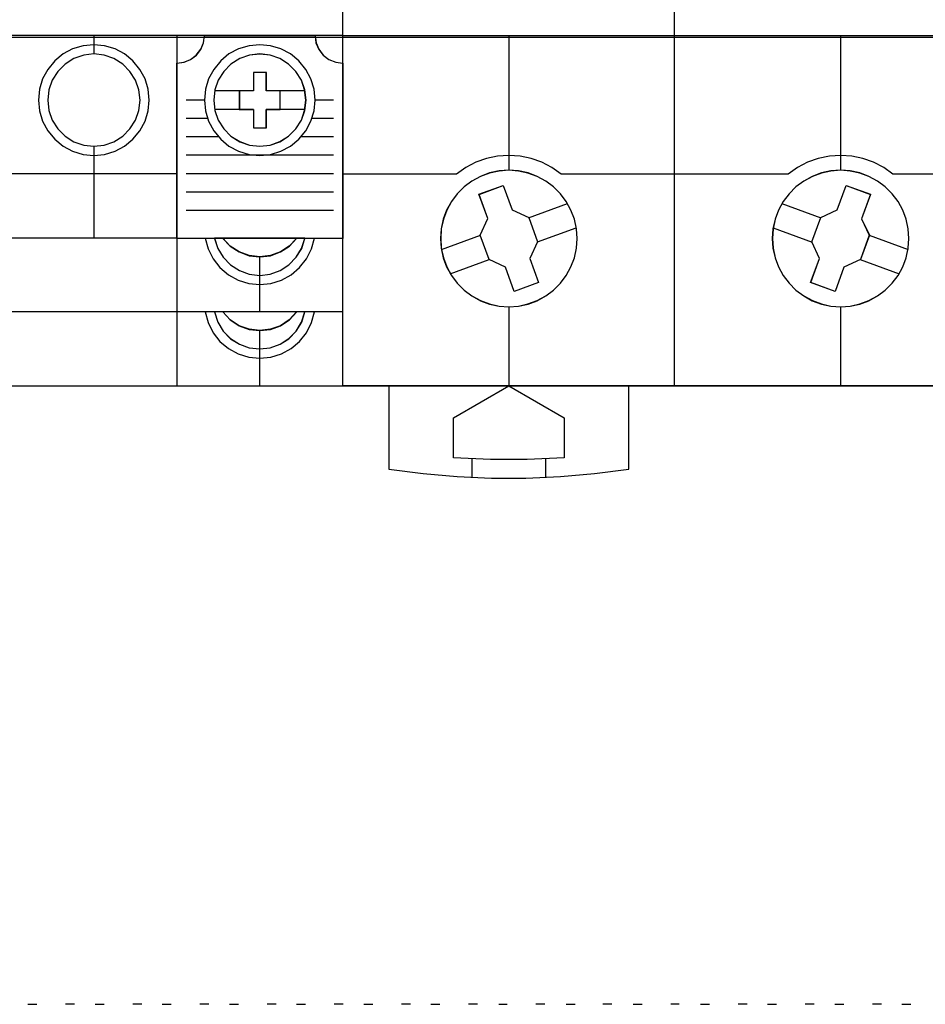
# Model space of a CAD drawing. Header units: millimetres. Extents: x -1290 to 1795, y -4192 to -1311.
# Tile 287 of 656: x 1424 to 1433, y -3730 to -3719. Entities that reach past the tile are written whole.
import ezdxf

# ---------------------------------------------------------------- set-up
doc = ezdxf.new("R2010")
doc.units = ezdxf.units.MM
doc.layers.add('45', color=7, linetype='Continuous')
doc.layers.add('51', color=7, linetype='Continuous')
doc.layers.add('Aparatura', color=7, linetype='Continuous', lineweight=13)

# ---------------------------------------------------------------- blocks, each defined once
blk = doc.blocks.new('*U228')
at = {"layer": '45', "color": 7}
for points in [[(369.536746, -383.509255), (387.534251, -383.509255), (387.534251, -383.509255), (405.525913, -383.509255), (405.525913, -383.509255), (405.525913, -466.48895), (405.525913, -466.48895), (387.534251, -466.48895), (387.534251, -466.48895), (369.536746, -466.48895), (369.536746, -466.48895), (351.545085, -466.48895), (351.545085, -466.48895), (351.545085, -383.509255), (351.545085, -383.509255), (369.536746, -383.509255), (369.536746, -383.509255)], [(364.251512, -458.486137), (364.216409, -457.965504), (364.105252, -457.444872), (363.912189, -456.947638), (363.666473, -456.479653), (363.350552, -456.058467), (362.976127, -455.68993), (362.549049, -455.37404), (362.086868, -455.122498), (361.589585, -454.935304), (361.074751, -454.824158), (360.548216, -454.783209), (360.027531, -454.824158), (359.500996, -454.935304), (359.009563, -455.122498), (358.547383, -455.37404), (358.126155, -455.68993), (357.75173, -456.058467), (357.435809, -456.479653), (357.178392, -456.947638), (356.99703, -457.444872), (356.885872, -457.965504), (356.85077, -458.486137), (356.885872, -459.01847), (356.99703, -459.533253), (357.178392, -460.024637), (357.435809, -460.492621), (357.75173, -460.913807), (358.126155, -461.288195), (358.547383, -461.604084), (359.009563, -461.861476), (359.500996, -462.04282), (360.027531, -462.153966), (360.548216, -462.189065), (361.074751, -462.153966), (361.589585, -462.04282), (362.086868, -461.861476), (362.549049, -461.604084), (362.976127, -461.288195), (363.350552, -460.913807), (363.666473, -460.492621), (363.912189, -460.024637), (364.105252, -459.533253), (364.216409, -459.01847), (364.251512, -458.486137)], [(364.247931, -458.487035), (364.212862, -457.967033), (364.101812, -457.447031), (363.908936, -456.950401), (363.663458, -456.482983), (363.347843, -456.062308), (362.97378, -455.694217), (362.547115, -455.37871), (362.085382, -455.127473), (361.58858, -454.940506), (361.074244, -454.829495), (360.548219, -454.788596), (360.028038, -454.829495), (359.502012, -454.940506), (359.011055, -455.127473), (358.549322, -455.37871), (358.128502, -455.694217), (357.754439, -456.062308), (357.438824, -456.482983), (357.181656, -456.950401), (357.000469, -457.447031), (356.88942, -457.967033), (356.854351, -458.487035), (356.88942, -459.018722), (357.000469, -459.532881), (357.181656, -460.023669), (357.438824, -460.491087), (357.754439, -460.911762), (358.128502, -461.285696), (358.549322, -461.601203), (359.011055, -461.858282), (359.502012, -462.039406), (360.028038, -462.150418), (360.548219, -462.185474), (361.074244, -462.150418), (361.58858, -462.039406), (362.085382, -461.858282), (362.547115, -461.601203), (362.97378, -461.285696), (363.347843, -460.911762), (363.663458, -460.491087), (363.908936, -460.023669), (364.101812, -459.532881), (364.212862, -459.018722), (364.247931, -458.487035)], [(382.240346, -458.486137), (382.205238, -457.965504), (382.088209, -457.444872), (381.906815, -456.947638), (381.655204, -456.479653), (381.333375, -456.058467), (380.958884, -455.68993), (380.537581, -455.37404), (380.069467, -455.122498), (379.577948, -454.935304), (379.063022, -454.824158), (378.542245, -454.783209), (378.009766, -454.824158), (377.49484, -454.935304), (377.003321, -455.122498), (376.535206, -455.37404), (376.113904, -455.68993), (375.739413, -456.058467), (375.417584, -456.479653), (375.165973, -456.947638), (374.984579, -457.444872), (374.86755, -457.965504), (374.832442, -458.486137), (374.86755, -459.01847), (374.984579, -459.533253), (375.165973, -460.024637), (375.417584, -460.492621), (375.739413, -460.913807), (376.113904, -461.288195), (376.535206, -461.604084), (377.003321, -461.861476), (377.49484, -462.04282), (378.009766, -462.153966), (378.542245, -462.189065), (379.063022, -462.153966), (379.577948, -462.04282), (380.069467, -461.861476), (380.537581, -461.604084), (380.958884, -461.288195), (381.333375, -460.913807), (381.655204, -460.492621), (381.906815, -460.024637), (382.088209, -459.533253), (382.205238, -459.01847), (382.240346, -458.486137)], [(382.234974, -458.487035), (382.199917, -457.967033), (382.083058, -457.447031), (381.901927, -456.950401), (381.65068, -456.482983), (381.329319, -456.062308), (380.955371, -455.694217), (380.534679, -455.37871), (380.067244, -455.127473), (379.576437, -454.940506), (379.062258, -454.829495), (378.542237, -454.788596), (378.010529, -454.829495), (377.496351, -454.940506), (377.005544, -455.127473), (376.538109, -455.37871), (376.117417, -455.694217), (375.743469, -456.062308), (375.422108, -456.482983), (375.170861, -456.950401), (374.98973, -457.447031), (374.872871, -457.967033), (374.837814, -458.487035), (374.872871, -459.018722), (374.98973, -459.532881), (375.170861, -460.023669), (375.422108, -460.491087), (375.743469, -460.911762), (376.117417, -461.285696), (376.538109, -461.601203), (377.005544, -461.858282), (377.496351, -462.039406), (378.010529, -462.150418), (378.542237, -462.185474), (379.062258, -462.150418), (379.576437, -462.039406), (380.067244, -461.858282), (380.534679, -461.601203), (380.955371, -461.285696), (381.329319, -460.911762), (381.65068, -460.491087), (381.901927, -460.023669), (382.083058, -459.532881), (382.199917, -459.018722), (382.234974, -458.487035)], [(358.929711, -456.092553), (360.242747, -455.612665), (360.242747, -455.612665), (360.723413, -456.935282), (360.723413, -456.935282), (361.631987, -457.350794), (361.631987, -457.350794), (362.112653, -458.667558), (362.112653, -458.667558), (361.684743, -459.56881), (361.684743, -459.56881), (362.165409, -460.879722), (362.165409, -460.879722), (360.84651, -461.359609), (360.84651, -461.359609), (360.371706, -460.042845), (360.371706, -460.042845), (359.474855, -459.627333), (359.474855, -459.627333), (358.99419, -458.310569), (358.99419, -458.310569), (359.410376, -457.409317), (359.410376, -457.409317), (358.929711, -456.092553), (358.929711, -456.092553)], [(358.935082, -456.097189), (360.244486, -455.618051), (360.723822, -456.938602), (361.629882, -457.353465), (362.109217, -458.668172), (361.682492, -459.568017), (362.161827, -460.876881), (360.846578, -461.356019), (360.373088, -460.041311), (359.478719, -459.626448), (358.999384, -458.311741), (359.414418, -457.411897), (358.935082, -456.097189)], [(378.835254, -455.612665), (380.159615, -456.092553), (380.159615, -456.092553), (379.673235, -457.415169), (379.673235, -457.415169), (380.095155, -458.310569), (380.095155, -458.310569), (379.614635, -459.627333), (379.614635, -459.627333), (378.718054, -460.048697), (378.718054, -460.048697), (378.237534, -461.359609), (378.237534, -461.359609), (376.913173, -460.879722), (376.913173, -460.879722), (377.393693, -459.56881), (377.393693, -459.56881), (376.977633, -458.67341), (376.977633, -458.67341), (377.458153, -457.350794), (377.458153, -457.350794), (378.354734, -456.935282), (378.354734, -456.935282), (378.835254, -455.612665), (378.835254, -455.612665)], [(378.834595, -455.618051), (380.156034, -456.097189), (379.670726, -457.41774), (380.091716, -458.311741), (379.612256, -459.626448), (378.717653, -460.047154), (378.238193, -461.356019), (376.916754, -460.876881), (377.396214, -459.568017), (376.981072, -458.674016), (377.460532, -457.353465), (378.355135, -456.938602), (378.834595, -455.618051)], [(354.05199, -466.476382), (354.05199, -470.995933), (354.05199, -470.995933), (355.899702, -471.235961), (357.753261, -471.399882), (359.618514, -471.481843), (361.47792, -471.481843), (363.343174, -471.399882), (365.20258, -471.235961), (367.050292, -470.995933), (367.050292, -470.995933), (367.050292, -466.476382), (354.05199, -466.476382)], [(357.545541, -468.215793), (360.548214, -466.476382), (360.548214, -466.476382), (363.556741, -468.215793), (363.556741, -468.215793), (363.556741, -470.382736), (363.556741, -470.382736), (361.549105, -470.476442), (359.547323, -470.476442), (357.545541, -470.382736), (357.545541, -470.382736), (357.545541, -468.215793), (357.545541, -468.215793)]]:
    blk.add_lwpolyline(points, close=True, dxfattribs=at)
at = {"layer": '45', "color": 59}
blk.add_lwpolyline([(369.539134, -383.514641), (387.533654, -383.514641), (405.522331, -383.514641), (405.522331, -466.483564), (387.533654, -466.483564), (369.539134, -466.483564), (351.550456, -466.483564), (351.550456, -383.514641), (369.539134, -383.514641)], close=True, dxfattribs=at)
at = {"layer": '45', "color": 7}
for points in [[(369.533919, -466.48895), (369.533919, -416.79521)], [(351.545085, -447.488666), (369.544663, -447.488666)], [(360.543083, -447.488666), (360.543083, -454.795777)], [(369.533919, -447.488666), (387.538869, -447.488666)], [(378.535499, -447.488666), (378.535499, -454.795777)], [(361.622843, -457.35955), (363.726852, -456.582159)], [(375.351729, -456.582159), (377.466483, -457.35955)], [(362.102736, -458.673752), (364.204955, -457.903543)], [(374.873627, -457.903543), (376.98838, -458.679138)], [(356.891955, -459.075913), (359.004918, -458.305704)], [(380.084408, -458.305704), (382.193789, -459.081299)], [(357.370057, -460.395502), (359.484811, -459.619906)], [(379.606305, -459.619906), (381.713896, -460.395502)], [(360.543083, -462.178293), (360.543083, -466.48895)], [(378.535499, -462.178293), (378.535499, -466.48895)], [(358.544722, -470.436944), (358.544722, -471.445936)], [(362.541444, -470.436944), (362.541444, -471.445936)]]:
    blk.add_lwpolyline(points, dxfattribs=at)
at = {"layer": '45', "color": 251}
for points in [[(363.381258, -454.998653), (362.877908, -454.638902), (362.333589, -454.35582), (361.760005, -454.149406), (361.163009, -454.031455), (360.548455, -453.984275), (359.939754, -454.031455), (359.342758, -454.149406), (358.763321, -454.35582), (358.219001, -454.638902), (357.715652, -454.998653)], [(381.370092, -454.998653), (380.872438, -454.638902), (380.327947, -454.35582), (379.748327, -454.149406), (379.145288, -454.031455), (378.542249, -453.984275), (377.9275, -454.031455), (377.324461, -454.149406), (376.744841, -454.35582), (376.200349, -454.638902), (375.702696, -454.998653)], [(351.545085, -454.98788), (357.726396, -454.98788)], [(363.370514, -454.98788), (369.544663, -454.98788)], [(369.533919, -454.98788), (375.71344, -454.98788)], [(381.357557, -454.98788), (387.538869, -454.98788)]]:
    blk.add_lwpolyline(points, dxfattribs=at)
blk = doc.blocks.new('*U229')
at = {"layer": '45', "color": 7}
for points in [[(351.545085, -383.521822), (342.551472, -383.521822), (342.551472, -383.521822), (333.552669, -383.521822), (333.552669, -383.521822), (333.552669, -466.478178), (333.552669, -466.478178), (342.551472, -466.478178), (342.551472, -466.478178), (351.545085, -466.478178), (351.545085, -466.478178), (351.545085, -383.521822), (351.545085, -383.521822)], [(351.541503, -383.527208), (342.551471, -383.527208), (333.55625, -383.527208), (333.55625, -466.474587), (342.551471, -466.474587), (351.541503, -466.474587), (351.541503, -383.527208)], [(342.545295, -448.981137), (342.934784, -448.929239), (343.293114, -448.783925), (343.604705, -448.540005), (343.848785, -448.228618), (343.994194, -447.870523), (344.051319, -447.481288), (344.035739, -447.476099), (350.07022, -447.476099), (350.049447, -447.481288), (350.096186, -447.870523), (350.251982, -448.228618), (350.485675, -448.540005), (350.797266, -448.783925), (351.165982, -448.929239), (351.545085, -448.981137), (351.545085, -448.981137), (351.545085, -458.48883), (351.545085, -458.48883), (342.545295, -458.48883), (342.545295, -458.48883), (342.545295, -448.981137), (342.545295, -448.981137)], [(342.550667, -448.985297), (342.939769, -448.933441), (343.297742, -448.788245), (343.609023, -448.544524), (343.85286, -448.233391), (343.998125, -447.875587), (344.055193, -447.48667), (344.039629, -447.481485), (350.068106, -447.481485), (350.047354, -447.48667), (350.094046, -447.875587), (350.249687, -448.233391), (350.483147, -448.544524), (350.794429, -448.788245), (351.162778, -448.933441), (351.541503, -448.985297), (351.541503, -458.48524), (342.550667, -458.48524), (342.550667, -448.985297)], [(341.057268, -450.986732), (341.000119, -450.399692), (340.833868, -449.828236), (340.553319, -449.319122), (340.174058, -448.861957), (339.716867, -448.482719), (339.207723, -448.202186), (338.636234, -448.035945), (338.059549, -447.978799), (337.467279, -448.035945), (336.900986, -448.202186), (336.386646, -448.482719), (335.929455, -448.861957), (335.555389, -449.319122), (335.27484, -449.828236), (335.108589, -450.399692), (335.05144, -450.986732), (335.108589, -451.568577), (335.27484, -452.134838), (335.555389, -452.649147), (335.929455, -453.106312), (336.386646, -453.48555), (336.900986, -453.760888), (337.467279, -453.927129), (338.059549, -453.984275), (338.636234, -453.927129), (339.207723, -453.760888), (339.716867, -453.48555), (340.174058, -453.106312), (340.553319, -452.649147), (340.833868, -452.134838), (341.000119, -451.568577), (341.057268, -450.986732)], [(350.051685, -450.986732), (349.999718, -450.399692), (349.817832, -449.828236), (349.542404, -449.319122), (349.173435, -448.861957), (348.71612, -448.482719), (348.191249, -448.202186), (347.635196, -448.035945), (347.042767, -447.978799), (346.465927, -448.035945), (345.899482, -448.202186), (345.37461, -448.482719), (344.927689, -448.861957), (344.548327, -449.319122), (344.272899, -449.828236), (344.101406, -450.399692), (344.049438, -450.986732), (344.101406, -451.568577), (344.272899, -452.134838), (344.548327, -452.649147), (344.927689, -453.106312), (345.37461, -453.48555), (345.899482, -453.760888), (346.465927, -453.927129), (347.042767, -453.984275), (347.635196, -453.927129), (348.191249, -453.760888), (348.71612, -453.48555), (349.173435, -453.106312), (349.542404, -452.649147), (349.817832, -452.134838), (349.999718, -451.568577), (350.051685, -450.986732)], [(340.554097, -450.986827), (340.486536, -450.431064), (340.309839, -449.896077), (340.008415, -449.428612), (339.618642, -449.02867), (339.140521, -448.727415), (338.605233, -448.550818), (338.059551, -448.483295), (337.503475, -448.550818), (336.968187, -448.727415), (336.490066, -449.02867), (336.100294, -449.428612), (335.798869, -449.896077), (335.616975, -450.431064), (335.554612, -450.986827), (335.616975, -451.547784), (335.798869, -452.067189), (336.100294, -452.550236), (336.490066, -452.93979), (336.968187, -453.241045), (337.503475, -453.42803), (338.059551, -453.485165), (338.605233, -453.42803), (339.140521, -453.241045), (339.618642, -452.93979), (340.008415, -452.550236), (340.309839, -452.067189), (340.486536, -451.547784), (340.554097, -450.986827)], [(349.553886, -450.986827), (349.486323, -450.431064), (349.30962, -449.896077), (349.008185, -449.428612), (348.608004, -449.02867), (348.14026, -448.727415), (347.604954, -448.550818), (347.043662, -448.483295), (346.487566, -448.550818), (345.962654, -448.727415), (345.484516, -449.02867), (345.09473, -449.428612), (344.793295, -449.896077), (344.606197, -450.431064), (344.549029, -450.986827), (344.606197, -451.547784), (344.793295, -452.067189), (345.09473, -452.550236), (345.484516, -452.93979), (345.962654, -453.241045), (346.487566, -453.42803), (347.043662, -453.485165), (347.604954, -453.42803), (348.14026, -453.241045), (348.608004, -452.93979), (349.008185, -452.550236), (349.30962, -452.067189), (349.486323, -451.547784), (349.553886, -450.986827)], [(349.548514, -450.986823), (349.481072, -450.431858), (349.304685, -449.897639), (349.003789, -449.430846), (348.604324, -449.031478), (348.137417, -448.730656), (347.603068, -448.554311), (347.04278, -448.486886), (346.48768, -448.554311), (345.963706, -448.730656), (345.486424, -449.031478), (345.097335, -449.430846), (344.796439, -449.897639), (344.609677, -450.431858), (344.55261, -450.986823), (344.609677, -451.546975), (344.796439, -452.065634), (345.097335, -452.547988), (345.486424, -452.936982), (345.963706, -453.237804), (346.48768, -453.424522), (347.04278, -453.481574), (347.603068, -453.424522), (348.137417, -453.237804), (348.604324, -452.936982), (349.003789, -452.547988), (349.304685, -452.065634), (349.481072, -451.546975), (349.548514, -450.986823)], [(346.699498, -449.48331), (346.699498, -450.487392), (346.70471, -450.482189), (345.93857, -450.482189), (345.93857, -450.487392), (345.93857, -451.491473), (345.93857, -451.486271), (346.699498, -451.486271), (346.699498, -451.491473), (346.699498, -452.48515), (346.699498, -452.48515), (347.403096, -452.48515), (347.403096, -452.48515), (347.403096, -451.491473), (347.403096, -451.486271), (348.148388, -451.486271), (348.1536, -451.491473), (348.1536, -450.487392), (348.148388, -450.482189), (347.403096, -450.482189), (347.403096, -450.487392), (347.403096, -449.48331), (347.403096, -449.48331), (346.699498, -449.48331), (346.699498, -449.48331)], [(346.700004, -449.486901), (346.700004, -450.48858), (346.705195, -450.48339), (345.942152, -450.48339), (345.942152, -450.48858), (345.942152, -451.49026), (345.942152, -451.48507), (346.700004, -451.48507), (346.700004, -451.49026), (346.700004, -452.481559), (347.400758, -452.481559), (347.400758, -451.49026), (347.400758, -451.48507), (348.143037, -451.48507), (348.148228, -451.49026), (348.148228, -450.48858), (348.143037, -450.48339), (347.400758, -450.48339), (347.400758, -450.48858), (347.400758, -449.486901), (346.700004, -449.486901)], [(344.595586, -458.478058), (344.772292, -459.025526), (345.063337, -459.505213), (345.463525, -459.917117), (345.941671, -460.229956), (346.476987, -460.422874), (347.043487, -460.490656), (347.615183, -460.422874), (348.150499, -460.229956), (348.628646, -459.917117), (349.028833, -459.505213), (349.319879, -459.025526), (349.496585, -458.478058), (349.049622, -458.478058), (348.649435, -458.900391), (348.171288, -459.21323), (347.625578, -459.416575), (347.043487, -459.484357), (346.476987, -459.416575), (345.931277, -459.21323), (345.442736, -458.900391), (345.042548, -458.478058), (344.595586, -458.478058)], [(344.599167, -458.483444), (344.775615, -459.027982), (345.066235, -459.505101), (345.465838, -459.914801), (345.943285, -460.225966), (346.477819, -460.41785), (347.04349, -460.485269), (347.614352, -460.41785), (348.148885, -460.225966), (348.626333, -459.914801), (349.025936, -459.505101), (349.316556, -459.027982), (349.493004, -458.483444), (349.046694, -458.483444), (348.647091, -458.903516), (348.169644, -459.214681), (347.624731, -459.416938), (347.04349, -459.484357), (346.477819, -459.416938), (345.932906, -459.214681), (345.445079, -458.903516), (345.045477, -458.483444), (344.599167, -458.483444)], [(345.041457, -458.478058), (345.441862, -458.903028), (345.930669, -459.21782), (346.476677, -459.422436), (347.043485, -459.490641), (347.625894, -459.422436), (348.171901, -459.21782), (348.650308, -458.903028), (349.050714, -458.478058), (345.041457, -458.478058)], [(345.045038, -458.483444), (345.444549, -458.903893), (345.932265, -459.215337), (346.477053, -459.417775), (347.042596, -459.485255), (347.623704, -459.417775), (348.168492, -459.215337), (348.645831, -458.903893), (349.045342, -458.483444), (345.045038, -458.483444)], [(344.595586, -462.46555), (344.772292, -463.018233), (345.063337, -463.508347), (345.463525, -463.920252), (345.941671, -464.222663), (346.476987, -464.41558), (347.043487, -464.478148), (347.615183, -464.41558), (348.150499, -464.222663), (348.628646, -463.920252), (349.028833, -463.508347), (349.319879, -463.018233), (349.496585, -462.46555), (349.049622, -462.46555), (348.649435, -462.893097), (348.171288, -463.216364), (347.625578, -463.409281), (347.043487, -463.471849), (346.476987, -463.409281), (345.931277, -463.216364), (345.442736, -462.893097), (345.042548, -462.46555), (344.595586, -462.46555)], [(344.599167, -462.470936), (344.775615, -463.02066), (345.066235, -463.508152), (345.465838, -463.917852), (345.943285, -464.218644), (346.477819, -464.410529), (347.04349, -464.472762), (347.614352, -464.410529), (348.148885, -464.218644), (348.626333, -463.917852), (349.025936, -463.508152), (349.316556, -463.02066), (349.493004, -462.470936), (349.046694, -462.470936), (348.647091, -462.896195), (348.169644, -463.217731), (347.624731, -463.409616), (347.04349, -463.471849), (346.477819, -463.409616), (345.932906, -463.217731), (345.445079, -462.896195), (345.045477, -462.470936), (344.599167, -462.470936)], [(345.041457, -462.46555), (345.441862, -462.895004), (345.930669, -463.219713), (346.476677, -463.413491), (347.043485, -463.476337), (347.625894, -463.413491), (348.171901, -463.219713), (348.650308, -462.895004), (349.050714, -462.46555), (345.041457, -462.46555)], [(345.045038, -462.470936), (345.444549, -462.896576), (345.932265, -463.218401), (346.477053, -463.410458), (347.042596, -463.472747), (347.623704, -463.410458), (348.168492, -463.218401), (348.645831, -462.896576), (349.045342, -462.470936), (345.045038, -462.470936)]]:
    blk.add_lwpolyline(points, close=True, dxfattribs=at)
for points in [[(342.556039, -447.481485), (333.552669, -447.481485)], [(338.054354, -447.481485), (338.054354, -448.492272)], [(342.545295, -447.481485), (342.545295, -466.478178)], [(351.545085, -447.481485), (342.545295, -447.481485)], [(346.706758, -450.483325), (344.595586, -450.483325)], [(349.496585, -450.483325), (347.396157, -450.483325)], [(344.060182, -450.980639), (343.048467, -450.980639)], [(351.052657, -450.980639), (350.040942, -450.980639)], [(346.706758, -451.485135), (344.595586, -451.485135)], [(349.496585, -451.485135), (347.396157, -451.485135)], [(344.226712, -451.98245), (343.048467, -451.98245)], [(351.052657, -451.98245), (349.865458, -451.98245)], [(344.817626, -452.971692), (343.048467, -452.971692)], [(351.052657, -452.971692), (349.272754, -452.971692)], [(338.054354, -453.476188), (338.054354, -458.48883)], [(351.052657, -453.973503), (343.048467, -453.973503)], [(342.556039, -454.973518), (333.552669, -454.973518)], [(351.052657, -454.973518), (343.048467, -454.973518)], [(351.052657, -455.975328), (343.048467, -455.975328)], [(351.052657, -456.975343), (343.048467, -456.975343)], [(342.556039, -458.478058), (333.552669, -458.478058)], [(344.08167, -458.478058), (344.247948, -459.056067), (344.518148, -459.592417), (344.887077, -460.061073), (345.354732, -460.45162), (345.874349, -460.743228), (346.445928, -460.920275), (347.043487, -460.98797), (347.646243, -460.920275), (348.217822, -460.743228), (348.753027, -460.45162), (349.205094, -460.061073), (349.574022, -459.592417), (349.854615, -459.056067), (350.010501, -458.478058)], [(347.038027, -459.479868), (347.038027, -462.476323)], [(342.556039, -462.46555), (333.552669, -462.46555)], [(351.545085, -462.46555), (342.545295, -462.46555)], [(344.08167, -462.46555), (344.247948, -463.048808), (344.518148, -463.595612), (344.887077, -464.064301), (345.354732, -464.454875), (345.874349, -464.746504), (346.445928, -464.923564), (347.043487, -464.980848), (347.646243, -464.923564), (348.217822, -464.746504), (348.753027, -464.454875), (349.205094, -464.064301), (349.574022, -463.595612), (349.854615, -463.048808), (350.010501, -462.46555)], [(347.038027, -463.465565), (347.038027, -466.478178)]]:
    blk.add_lwpolyline(points, dxfattribs=at)
blk = doc.blocks.new('*U240')
at = {"layer": '51', "color": 255}
for points in [[(173.782239, -649.888456), (174.272876, -649.888456)], [(177.424414, -649.888456), (177.915051, -649.888456)], [(181.066589, -649.888456), (181.557226, -649.888456)], [(184.708763, -649.888456), (185.19761, -649.888456)], [(188.349148, -649.888456), (188.839785, -649.888456)], [(191.991323, -649.888456), (192.48196, -649.888456)], [(195.633497, -649.888456), (196.124135, -649.888456)], [(199.320439, -649.888456), (199.766309, -649.888456)], [(202.960823, -649.888456), (203.45146, -649.888456)], [(206.602998, -649.888456), (207.093635, -649.888456)], [(210.245173, -649.888456), (210.73581, -649.888456)], [(213.887347, -649.888456), (214.376194, -649.888456)], [(217.529522, -649.888456), (218.018369, -649.888456)], [(221.169907, -649.888456), (221.660544, -649.888456)]]:
    blk.add_lwpolyline(points, dxfattribs=at)
blk = doc.blocks.new('*U249')
at = {"layer": '51', "color": 255}
for points in [[(176.316003, -649.875889), (175.825366, -649.875889)], [(179.958178, -649.875889), (179.467541, -649.875889)], [(183.598563, -649.875889), (183.109716, -649.875889)], [(187.240738, -649.875889), (186.7501, -649.875889)], [(190.882912, -649.875889), (190.392275, -649.875889)], [(194.525087, -649.875889), (194.03445, -649.875889)], [(198.167262, -649.875889), (197.676625, -649.875889)], [(201.807646, -649.875889), (201.3188, -649.875889)], [(205.449821, -649.875889), (204.959184, -649.875889)], [(209.091996, -649.875889), (208.646125, -649.875889)], [(212.778937, -649.875889), (212.2883, -649.875889)], [(216.419322, -649.875889), (215.930475, -649.875889)], [(220.061496, -649.875889), (219.570859, -649.875889)]]:
    blk.add_lwpolyline(points, dxfattribs=at)

msp = doc.modelspace()

# ---------------------------------------------------------------- linework, layer by layer
at = {"layer": 'Aparatura', "color": 7, "lineweight": 13}
msp.add_lwpolyline([(1412.53, -3710.344), (1542.039, -3710.344), (1542.039, -3719.403), (1412.53, -3719.403), (1412.53, -3710.344)], close=True, dxfattribs=at)
msp.add_lwpolyline([(1412.53, -3719.402), (1542.039, -3719.402)], dxfattribs=at)

# ---------------------------------------------------------------- block references
at = {"layer": 'Aparatura', "color": 7, "lineweight": 13, "xscale": 0.2, "yscale": 0.2, "zscale": 0.2}
for name, p in [('*U240', (1388.984, -3599.91)), ('*U228', (1356.846, -3629.886)), ('*U229', (1356.846, -3629.886)), ('*U249', (1388.984, -3599.91))]:
    msp.add_blockref(name, p, dxfattribs=at)

doc.saveas('drawing.dxf')
